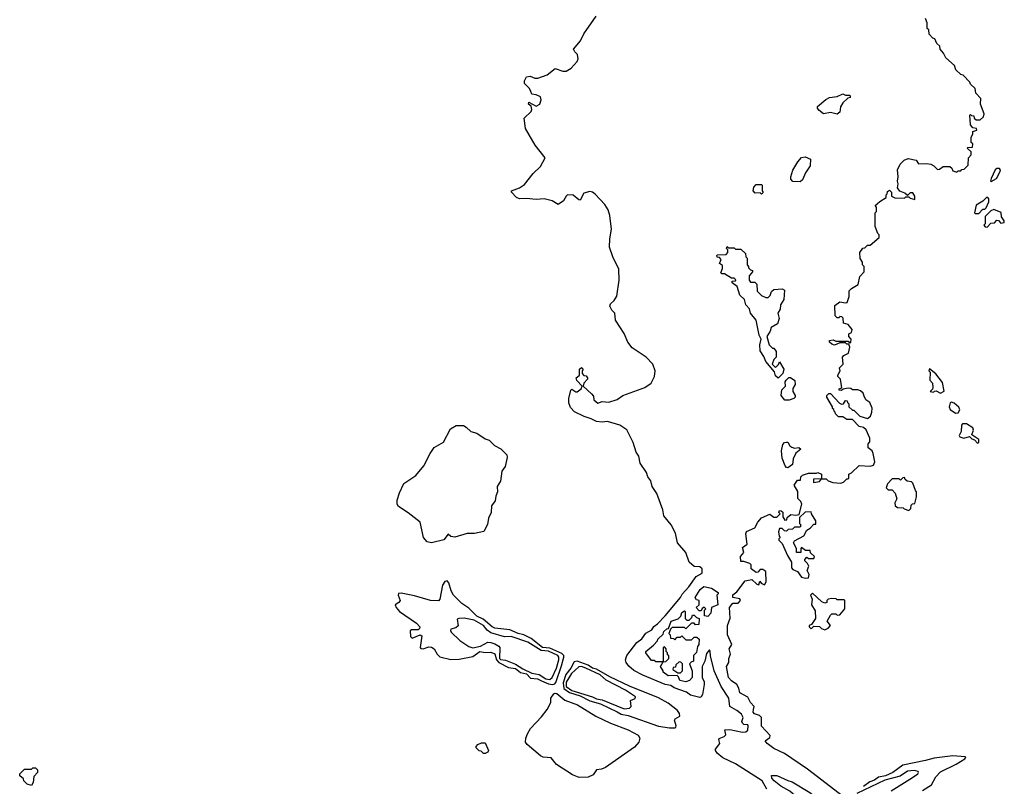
# Model space of a CAD drawing. Extents: x 1861455 to 2058065, y 200073 to 437907.
# Tile 262 of 574: x 1893440 to 1900600, y 362675 to 368248. Entities that reach past the tile are written whole.
import ezdxf

# ---------------------------------------------------------------- set-up
doc = ezdxf.new("R2010")
doc.units = 0

msp = doc.modelspace()

# ---------------------------------------------------------------- linework, layer by layer
at = {"layer": '0CON05XD'}
for points in [[(1898258.4, 364071.6), (1898306.2, 364125), (1898360.2, 364199.8), (1898403.3, 364225), (1898402.5, 364255), (1898385, 364270), (1898343.9, 364273.9), (1898307.5, 364305), (1898283.3, 364375), (1898222.5, 364445), (1898208.8, 364515), (1898177, 364577), (1898125, 364642.5), (1898115.8, 364685), (1898073.9, 364803.9), (1898040, 364855), (1898030, 364895), (1898007.5, 364925), (1897997, 364957), (1897951.2, 365025), (1897942.5, 365075), (1897924.1, 365104.1), (1897901.2, 365175), (1897855, 365266.7), (1897805, 365301.2), (1897715, 365326.7), (1897675, 365322.5), (1897635, 365327.5), (1897595, 365347.5), (1897545, 365362.5), (1897475, 365397.5), (1897445, 365430), (1897433.6, 365463.6), (1897433.3, 365495), (1897447.5, 365555), (1897455, 365562.5), (1897484, 365544), (1897495, 365543.8), (1897523.3, 365565), (1897530, 365585), (1897491.2, 365625), (1897487.5, 365645), (1897497, 365653), (1897510, 365665), (1897511.7, 365708.3), (1897525, 365720), (1897538.3, 365708.3), (1897530, 365695), (1897530, 365675), (1897541.7, 365661.7), (1897558.3, 365658.3), (1897570, 365645), (1897570, 365635), (1897542.5, 365605), (1897537.5, 365585), (1897599.3, 365529.3), (1897611.7, 365511.7), (1897613.9, 365483.9), (1897645, 365460), (1897675, 365472.5), (1897725, 365467.5), (1897785, 365486.7), (1897825, 365516.7), (1897985, 365573.3), (1898032.5, 365605), (1898056.4, 365653.6), (1898060, 365695), (1898043.3, 365745), (1897995, 365793.8), (1897895, 365863.3), (1897861.2, 365905), (1897835.9, 365965.9), (1897772.5, 366065), (1897768.8, 366115), (1897745, 366137.5), (1897732.5, 366165), (1897737, 366183), (1897763.8, 366206.2), (1897781.7, 366238.3), (1897800, 366355), (1897796, 366435), (1897754.1, 366524.1), (1897730, 366595), (1897731.2, 366655), (1897743.8, 366725), (1897731.2, 366825), (1897718.8, 366865), (1897696.2, 366905), (1897625, 366978.8), (1897605, 366993.8), (1897585, 366998.8), (1897542.9, 366987.1), (1897515, 366937.5), (1897505, 366938.8), (1897465, 366971.8), (1897424.5, 366975.5), (1897413.5, 366966.5), (1897395, 366931.2), (1897355, 366905.8), (1897311.3, 366931.3), (1897255, 366945.6), (1897195, 366940), (1897125, 366948.9), (1897073.9, 366946.1), (1897052.5, 366955), (1897016.2, 366995), (1897016.2, 367005), (1897075, 367027.1), (1897110, 367050), (1897175, 367130), (1897228.3, 367181.7), (1897261.2, 367245), (1897187.5, 367335), (1897117, 367457), (1897108.3, 367531.7), (1897159.1, 367580.9), (1897164.2, 367595), (1897158.8, 367618.8), (1897140, 367635), (1897141.7, 367648.3), (1897195, 367620), (1897222.5, 367635), (1897232.5, 367665), (1897226.4, 367686.4), (1897195, 367702.5), (1897165, 367707.5), (1897156.4, 367726.4), (1897147.5, 367747.5), (1897110, 367785), (1897110, 367805), (1897125, 367832.5), (1897153, 367837), (1897185, 367822.5), (1897207, 367823), (1897275, 367847.5), (1897335, 367892.5), (1897390, 367875), (1897415, 367874.3), (1897450, 367895), (1897495, 367943.3), (1897500, 367965), (1897496.7, 367995), (1897476.7, 368015), (1897467.5, 368035), (1897517.5, 368095), (1897542.5, 368145), (1897631.2, 368275)], [(1899429.5, 362599.5), (1899169.5, 362799.5), (1899002.7, 362912.7), (1898925, 362949.5), (1898876, 362985), (1898862, 363005), (1898895, 363030), (1898896.2, 363045), (1898835, 363112.5), (1898835.5, 363175.5), (1898819.8, 363189.8), (1898782.4, 363202.4), (1898774.6, 363214.6), (1898775, 363233.3), (1898781.4, 363255), (1898755, 363284.2), (1898734, 363324), (1898676.7, 363355), (1898669.2, 363389.2), (1898654.2, 363414.2), (1898615, 363440.8), (1898594.3, 363465), (1898580, 363545), (1898596.2, 363575), (1898596, 363605), (1898608.1, 363635), (1898598.8, 363675), (1898617.5, 363705), (1898588, 363775), (1898586, 363845), (1898606.4, 363896.4), (1898602, 363975), (1898625, 364007.5), (1898665, 364007.5), (1898682.5, 364025), (1898677, 364037), (1898627, 364047), (1898625, 364067.5), (1898655, 364090), (1898715, 364170), (1898765, 364177.5), (1898800, 364145), (1898815, 364140), (1898823, 364167), (1898831.7, 364151.7), (1898855, 364140), (1898868.3, 364161.7), (1898866.7, 364236.7), (1898845, 364250), (1898825, 364250), (1898808.3, 364231.7), (1898795, 364230), (1898760, 364255), (1898760, 364285), (1898750, 364295), (1898705, 364310), (1898685, 364310), (1898682, 364345), (1898706, 364375), (1898695, 364410), (1898730, 364435), (1898721.2, 364511.2), (1898725, 364527.5), (1898786.4, 364553.6), (1898807.5, 364595), (1898835, 364627.5), (1898895, 364652.5), (1898925, 364632.5), (1898945, 364632.5), (1898970, 364655), (1898960, 364665), (1898965, 364680), (1898978.3, 364678.3), (1898988.3, 364668.3), (1898990, 364635), (1899005, 364610), (1899018.3, 364611.7), (1899021.7, 364628.3), (1899048.3, 364651.7), (1899085, 364646.7), (1899108.3, 364651.7), (1899127.5, 364725), (1899120, 364745), (1899098.3, 364768.3), (1899099.3, 364819.3), (1899072.5, 364865), (1899095, 364900), (1899118.3, 364901.7), (1899120, 364925), (1899133, 364937), (1899175, 364952.5), (1899235, 364952.5), (1899245, 364957.5), (1899270, 364945), (1899270, 364910), (1899213, 364907), (1899212.5, 364882.5), (1899255, 364890), (1899270, 364910), (1899305, 364910), (1899320, 364895), (1899353.6, 364883.6), (1899411.7, 364878.3), (1899430, 364885), (1899455, 364910), (1899465, 364910), (1899470, 364915), (1899470, 364945), (1899490, 364955), (1899545, 365007.5), (1899625, 365003.3), (1899649.3, 365010.7), (1899657.5, 365035), (1899647.5, 365095), (1899640, 365115), (1899610, 365135), (1899610, 365165), (1899621.7, 365178.3), (1899622.5, 365205), (1899596.1, 365266.1), (1899575, 365282.5), (1899545, 365290), (1899495, 365342.5), (1899455, 365342.5), (1899425, 365360), (1899395, 365360), (1899371.7, 365381.7), (1899370, 365395), (1899361.7, 365401.7), (1899360, 365415), (1899351.7, 365421.7), (1899350, 365435), (1899310, 365505), (1899310, 365515), (1899325, 365530), (1899335, 365530), (1899400.7, 365460.7), (1899415, 365452.5), (1899430, 365455), (1899445, 365480), (1899458.3, 365478.3), (1899460, 365465), (1899470, 365455), (1899470, 365435), (1899495, 365410), (1899505, 365410), (1899550, 365365), (1899605, 365350), (1899626.7, 365365), (1899637.5, 365395), (1899640, 365425), (1899622.5, 365465), (1899592.5, 365485), (1899581.7, 365511.7), (1899572.5, 365532.5), (1899555, 365550), (1899535, 365557.5), (1899495, 365557.5), (1899485, 365567.5), (1899465, 365570), (1899428.3, 365561.7), (1899415, 365552.5), (1899400, 365555), (1899400, 365565), (1899417.5, 365572.5), (1899410, 365635), (1899390, 365655), (1899390, 365665), (1899407.5, 365695), (1899402.5, 365717.5), (1899427.5, 365745), (1899422.5, 365795), (1899433, 365807), (1899466.1, 365823.9), (1899476.4, 365866.4), (1899468.3, 365888.3), (1899455, 365890), (1899445, 365900), (1899405, 365900), (1899365, 365882.5), (1899345, 365890), (1899330, 365905), (1899330, 365915), (1899355, 365920), (1899375, 365910), (1899465, 365910), (1899475, 365900), (1899485, 365902.5), (1899487.5, 365925), (1899470, 365945), (1899470, 365965), (1899490, 365975), (1899492.5, 365995), (1899465, 366032.5), (1899431.7, 366041.7), (1899427.5, 366077.5), (1899418.3, 366088.3), (1899405, 366090), (1899398.3, 366081.7), (1899385, 366080), (1899370, 366095), (1899368.3, 366171.7), (1899405, 366197.5), (1899445, 366190), (1899457, 366193), (1899473, 366237), (1899473, 366277), (1899490, 366295), (1899536.4, 366323.6), (1899548.3, 366381.7), (1899580, 366415), (1899580, 366455), (1899570, 366465), (1899570, 366485), (1899553, 366513), (1899550, 366555), (1899571.7, 366588.3), (1899585, 366590), (1899605, 366610), (1899625, 366610), (1899690, 366665), (1899690, 366685), (1899680, 366695), (1899660, 366745), (1899660, 366845), (1899670, 366855), (1899670, 366885), (1899661.7, 366898.3), (1899695, 366927.5), (1899740, 366955), (1899740, 366975), (1899748.3, 366981.7), (1899751.7, 366998.3), (1899765, 367010), (1899780, 366995), (1899780, 366965), (1899805, 366952.5), (1899875, 366950), (1899885, 366960), (1899905, 366960), (1899915, 366950), (1899948.3, 366941.7), (1899950, 366965), (1899935, 366990), (1899915, 366990), (1899895, 366970), (1899877, 366987), (1899840.7, 367000.7), (1899822.5, 367025), (1899827.5, 367055), (1899822.5, 367075), (1899827.5, 367105), (1899823.6, 367156.4), (1899843, 367197), (1899861.7, 367218.3), (1899871.7, 367228.3), (1899901.7, 367238.3), (1899958.3, 367228.3), (1899975, 367200), (1900035, 367202.5), (1900065, 367197.5), (1900086.4, 367186.4), (1900115, 367160), (1900128.3, 367161.7), (1900155, 367180), (1900205, 367180), (1900218.3, 367168.3), (1900225, 367150), (1900255, 367140), (1900265, 367150), (1900285, 367150), (1900291.7, 367158.3), (1900308.3, 367161.7), (1900338.3, 367191.7), (1900340, 367245), (1900360, 367265), (1900358.3, 367288.3), (1900330, 367315), (1900335, 367320), (1900368.3, 367321.7), (1900370, 367345), (1900360, 367355), (1900360, 367395), (1900370, 367415), (1900370, 367435), (1900400, 367445), (1900398.3, 367458.3), (1900371.7, 367461.7), (1900353, 367483), (1900350, 367555), (1900355, 367560), (1900361.7, 367551.7), (1900378.3, 367548.3), (1900381.7, 367531.7), (1900395, 367520), (1900425, 367520), (1900448.3, 367541.7), (1900452.5, 367565), (1900427.5, 367635), (1900430, 367675), (1900393, 367713), (1900387, 367747), (1900355, 367780), (1900350, 367795), (1900300, 367845), (1900285, 367850), (1900247.5, 367885), (1900237.5, 367915), (1900175, 367970), (1900157.5, 368005), (1900133, 368033), (1900130, 368055), (1900110, 368075), (1900095, 368110), (1900080, 368115), (1900053, 368143), (1900050, 368175), (1900040, 368185), (1900040, 368225), (1900026.4, 368256.4)], [(1899385, 367562.5), (1899335, 367573.3), (1899285, 367564), (1899250.2, 367590.2), (1899240.6, 367605), (1899242, 367618), (1899301.2, 367668.8), (1899328.3, 367681.7), (1899385, 367690), (1899425, 367710), (1899445, 367700), (1899475, 367700), (1899480, 367695), (1899478.3, 367681.7), (1899461.7, 367678.3), (1899425, 367643.8), (1899409.2, 367615), (1899403.6, 367576.4), (1899385, 367562.5)], [(1899115, 367070), (1899063, 367073), (1899048.3, 367088.3), (1899047.5, 367105), (1899063.3, 367155), (1899097.5, 367215), (1899125, 367247.5), (1899151.7, 367251.7), (1899190, 367235), (1899188.8, 367185), (1899153.9, 367136.1), (1899132.5, 367085), (1899115, 367070)], [(1900505, 367072.5), (1900542.5, 367095), (1900570, 367145), (1900572.5, 367155), (1900565, 367167.5), (1900545, 367166.7), (1900533.9, 367156.1), (1900503.3, 367095), (1900500, 367075), (1900505, 367072.5)], [(1898835, 366980), (1898825, 366990), (1898788.3, 366988.3), (1898773, 367003), (1898778.3, 367031.7), (1898795, 367050), (1898835, 367050), (1898840, 367045), (1898840, 367005), (1898847.5, 366992.5), (1898835, 366980)], [(1900388.3, 366838.3), (1900415, 366840), (1900445, 366870), (1900458.3, 366871.7), (1900468.3, 366881.7), (1900487.5, 366925), (1900487.5, 366945), (1900480, 366955), (1900470, 366955), (1900445, 366930), (1900395, 366900), (1900382.5, 366845), (1900388.3, 366838.3)], [(1900475, 366740), (1900501.7, 366768.3), (1900528.3, 366771.7), (1900545, 366790), (1900558.3, 366788.3), (1900575, 366770), (1900600, 366775), (1900600, 366785), (1900580, 366815), (1900576.4, 366846.4), (1900525, 366867.5), (1900501.7, 366858.3), (1900461.7, 366818.3), (1900460, 366765), (1900450, 366755), (1900461.7, 366741.7), (1900475, 366740)], [(1898955, 365642.5), (1898935, 365660), (1898928.3, 365688.3), (1898865, 365762.5), (1898850.7, 365800.7), (1898825, 365840), (1898822.5, 365885), (1898832.5, 365925), (1898817.5, 365955), (1898796.7, 366065), (1898753.3, 366115), (1898746.1, 366146.1), (1898720, 366175), (1898710, 366215), (1898677.5, 366245), (1898658.3, 366308.3), (1898620, 366335), (1898621.7, 366348.3), (1898645, 366350), (1898648.3, 366358.3), (1898635, 366370), (1898615, 366370), (1898565, 366400), (1898545, 366400), (1898538.3, 366408.3), (1898551.7, 366438.3), (1898551.7, 366461.7), (1898530, 366475), (1898540, 366505), (1898528.3, 366518.3), (1898511.7, 366521.7), (1898510, 366535), (1898515, 366540), (1898578.3, 366541.7), (1898590, 366555), (1898590, 366575), (1898580, 366585), (1898585, 366600), (1898595, 366590), (1898635, 366590), (1898645, 366580), (1898685, 366580), (1898718.3, 366548.3), (1898720, 366525), (1898730, 366515), (1898730, 366465), (1898740, 366455), (1898740, 366445), (1898755, 366430), (1898770, 366425), (1898770, 366415), (1898743.6, 366386.4), (1898743.6, 366353.6), (1898755, 366340), (1898785, 366340), (1898800, 366325), (1898802.5, 366275), (1898833.6, 366243.6), (1898865, 366227.5), (1898881.7, 366228.3), (1898897, 366243), (1898907, 366273), (1898925, 366287.5), (1898985, 366292.5), (1899001.7, 366281.7), (1898997, 366213), (1898973.3, 366175), (1898970, 366145), (1898952.5, 366115), (1898962.5, 366075), (1898951.7, 366038.3), (1898905, 366010), (1898897.5, 365985), (1898872.5, 365945), (1898890, 365885), (1898915, 365860), (1898925, 365860), (1898940, 365835), (1898940, 365795), (1898923, 365777), (1898913, 365743), (1898935, 365720), (1898958.3, 365741.7), (1898965, 365760), (1898997, 365707), (1898990, 365675), (1898955, 365642.5)], [(1900135, 365533.3), (1900161.7, 365548.3), (1900151.7, 365611.7), (1900103, 365673), (1900055, 365710), (1900050, 365695), (1900060, 365685), (1900058.3, 365628.3), (1900077.5, 365605), (1900080, 365575), (1900078.3, 365561.7), (1900060, 365545), (1900085, 365540), (1900091.7, 365548.3), (1900105, 365550), (1900135, 365533.3)], [(1899035, 365482.5), (1899005, 365482.5), (1898977.5, 365515), (1898983, 365557), (1899010, 365585), (1899007.5, 365615), (1899013, 365627), (1899033, 365647), (1899045, 365647.5), (1899077.5, 365625), (1899080, 365595), (1899063, 365567), (1899062.5, 365545), (1899080, 365515), (1899080, 365505), (1899070, 365495), (1899035, 365482.5)], [(1900245, 365388.8), (1900265, 365391.2), (1900277.3, 365412.7), (1900270.3, 365430.3), (1900235, 365460), (1900215, 365467.5), (1900207, 365463), (1900200, 365435), (1900207.5, 365415), (1900245, 365388.8)], [(1900405, 365170.8), (1900415, 365177.5), (1900415.6, 365195.6), (1900365, 365230), (1900377.1, 365265), (1900372.1, 365282.1), (1900325, 365311.2), (1900295, 365310), (1900288.3, 365301.7), (1900286.2, 365255), (1900272.5, 365225), (1900277.5, 365215), (1900305.7, 365205.7), (1900347.3, 365217.3), (1900365, 365201.4), (1900384.2, 365194.2), (1900405, 365170.8)], [(1896435, 364444.6), (1896403.5, 364453.5), (1896376.7, 364485), (1896351.1, 364595), (1896265, 364663.6), (1896195, 364709.5), (1896185.4, 364725), (1896186, 364755), (1896201.3, 364808.7), (1896234.4, 364875.6), (1896320.8, 364935), (1896379.2, 365005), (1896424.5, 365095.5), (1896455, 365138.8), (1896522.3, 365177.7), (1896573.3, 365275), (1896615, 365298.9), (1896667.1, 365297.1), (1896687, 365287), (1896721.2, 365255), (1896763.5, 365243.5), (1896825, 365200.7), (1896855, 365190.4), (1896892.4, 365152.4), (1896938, 365128), (1896981.5, 365085), (1896985.3, 365065), (1896969.5, 364999.5), (1896946.8, 364965), (1896936, 364894), (1896913.1, 364855), (1896913.6, 364815), (1896902, 364785), (1896898.7, 364751.3), (1896870.4, 364715), (1896868, 364665), (1896848.9, 364625), (1896841.7, 364578.3), (1896815, 364527.8), (1896746.4, 364513.6), (1896695, 364512.7), (1896605, 364487.3), (1896575, 364491.5), (1896555, 364508), (1896525, 364466.8), (1896435, 364444.6)], [(1899025, 364990), (1899015, 364992.5), (1899007.5, 365005), (1898985, 365060), (1898978.8, 365115), (1898989.3, 365160.7), (1899002.5, 365175), (1899015, 365177.5), (1899025, 365177.5), (1899040.7, 365150.7), (1899055, 365140), (1899075, 365132.5), (1899105, 365137.5), (1899120, 365125), (1899083, 365097), (1899063.6, 365056.4), (1899060, 365015), (1899025, 364990)], [(1899905, 364680), (1899920, 364695), (1899921.7, 364718.3), (1899931.7, 364728.3), (1899948.3, 364731.7), (1899961.7, 364778.3), (1899962.5, 364815), (1899953.3, 364825), (1899935, 364880), (1899925, 364887.5), (1899893, 364893), (1899880, 364905), (1899875, 364920), (1899861.7, 364918.3), (1899845, 364900), (1899835, 364910), (1899785, 364910), (1899750, 364875), (1899740, 364845), (1899755, 364830), (1899785, 364830), (1899807, 364807), (1899817.5, 364765), (1899803.3, 364735), (1899807.5, 364715), (1899823, 364703), (1899865, 364700), (1899871.7, 364691.7), (1899905, 364680)], [(1899155, 364187.5), (1899175, 364190), (1899180, 364215), (1899167.5, 364245), (1899177.5, 364275), (1899170, 364295), (1899150, 364315), (1899150, 364325), (1899165, 364340), (1899175, 364330), (1899215, 364330), (1899220, 364345), (1899191.7, 364371.7), (1899188.3, 364388.3), (1899155, 364390), (1899125, 364410), (1899120, 364405), (1899120, 364375), (1899090, 364375), (1899090, 364405), (1899067.5, 364445), (1899075, 364460), (1899143, 364497), (1899163.8, 364536.2), (1899189.3, 364550.7), (1899215, 364580), (1899228.3, 364581.7), (1899230, 364605), (1899197.5, 364655), (1899195, 364670), (1899153, 364667), (1899111.7, 364628.3), (1899110, 364585), (1899120, 364575), (1899115, 364560), (1899075, 364560), (1899060, 364545), (1899028.3, 364541.7), (1899015, 364530), (1899001.7, 364531.7), (1898985, 364550), (1898965, 364550), (1898957.5, 364525), (1898963, 364493), (1898970, 364485), (1898960, 364475), (1898960, 364465), (1898985, 364440), (1899023, 364353), (1899052.5, 364305), (1899053, 364263), (1899061.7, 364251.7), (1899096.4, 364236.4), (1899126.4, 364196.4), (1899155, 364187.5)], [(1897315, 363414.5), (1897331.2, 363418.8), (1897339.7, 363430.3), (1897378.9, 363551.1), (1897397, 363615), (1897396.1, 363626.1), (1897381.4, 363641.4), (1897295, 363679.7), (1897242.4, 363685), (1897159.9, 363749.9), (1897105, 363777.1), (1897065, 363785.4), (1897005, 363812.3), (1896895.2, 363825.2), (1896875, 363834.8), (1896810.3, 363890.3), (1896765, 363911.1), (1896705, 363969.5), (1896654.2, 364005), (1896595, 364064), (1896576.8, 364096.8), (1896560, 364155), (1896547.7, 364167.7), (1896532, 364165), (1896513.6, 364136.4), (1896495.4, 364035), (1896485, 364022.7), (1896426.9, 364026.9), (1896309.8, 364059.8), (1896215, 364078), (1896194, 364076), (1896192.5, 364065), (1896206.7, 364025), (1896198, 364012), (1896170, 363995), (1896177.5, 363975), (1896202, 363945), (1896325, 363860.8), (1896348.8, 363835), (1896347, 363823), (1896337, 363813), (1896288.3, 363811.7), (1896280, 363805), (1896282.5, 363765), (1896295, 363752.5), (1896353, 363777), (1896365, 363770), (1896352, 363685), (1896356.2, 363676.2), (1896375, 363674.2), (1896415, 363688.6), (1896435, 363686), (1896453.3, 363675), (1896475.9, 363635.9), (1896495, 363616.7), (1896575, 363596.2), (1896635, 363600), (1896735, 363618.2), (1896785, 363654.3), (1896825, 363647.9), (1896865, 363650.4), (1896895, 363639.1), (1896906.7, 363595), (1896925, 363575.1), (1896995, 363539.5), (1897045, 363530.3), (1897081.6, 363501.6), (1897125, 363491.6), (1897155, 363462.1), (1897205, 363456.8), (1897235, 363442.4), (1897285, 363420.7), (1897315, 363414.5)], [(1898445, 363910), (1898420, 363915), (1898420, 363955), (1898430, 363965), (1898418.3, 363978.3), (1898401.7, 363968.3), (1898395, 363950), (1898381.7, 363951.7), (1898360, 363975), (1898380, 363995), (1898380, 364025), (1898361.7, 364031.7), (1898353, 364047), (1898387.5, 364105), (1898415, 364127.5), (1898470, 364115), (1898520, 364085), (1898520, 364075), (1898510, 364065), (1898515.9, 363994.1), (1898470, 363975), (1898467, 363933), (1898445, 363910)], [(1898874.2, 362655), (1898839.1, 362715), (1898645, 362838.8), (1898552.4, 362882.4), (1898512.5, 362915), (1898498.8, 362935), (1898500, 362945), (1898531.2, 362985), (1898523.3, 363015), (1898526.4, 363023.6), (1898563.6, 363036.4), (1898575, 363050), (1898567.5, 363085), (1898605, 363088.1), (1898695, 363068.9), (1898720, 363070), (1898735, 363082.5), (1898737.5, 363115), (1898735, 363122.5), (1898705, 363123.8), (1898695, 363133.8), (1898690.6, 363145), (1898700.9, 363175), (1898688.9, 363198.9), (1898655.9, 363225.9), (1898604.6, 363255), (1898597.4, 363315), (1898541.7, 363401.7), (1898490.4, 363515), (1898462.6, 363622.6), (1898462, 363655), (1898455, 363666.7), (1898435, 363640), (1898421.2, 363585), (1898403.2, 363546.7), (1898402, 363465), (1898416.8, 363435), (1898417.6, 363415), (1898406.4, 363343.6), (1898395.4, 363325), (1898385, 363319.4), (1898318.2, 363338.2), (1898288.2, 363358.2), (1898200, 363390), (1898175, 363408.9), (1898135, 363415.2), (1897972.4, 363482.4), (1897906, 363516), (1897868.9, 363548.9), (1897850.4, 363575), (1897846.2, 363595), (1897854.5, 363625), (1897928.5, 363721.5), (1897965, 363748.2), (1897992.8, 363787.2), (1898036.6, 363813.4), (1898052.6, 363837.4), (1898077.9, 363855), (1898135, 363914.5), (1898245, 364047.8), (1898258.4, 364071.6)], [(1899295, 363813.3), (1899320, 363825), (1899337, 363843), (1899312.5, 363875), (1899335, 363920), (1899345, 363930), (1899375, 363930), (1899385, 363920), (1899405, 363922.5), (1899440, 363965), (1899440, 364025), (1899435, 364030), (1899385, 364030), (1899377, 364037), (1899345, 364040), (1899320, 364035), (1899310, 364025), (1899308.3, 364011.7), (1899295, 364007.5), (1899272.5, 364015), (1899205, 364080), (1899190, 364065), (1899202.5, 364035), (1899197.5, 363995), (1899225, 363950), (1899227.5, 363895), (1899198.3, 363851.7), (1899180, 363845), (1899180, 363835), (1899195, 363820), (1899215, 363840), (1899255, 363837.5), (1899271.7, 363821.7), (1899295, 363813.3)], [(1898285, 363433.3), (1898240, 363445), (1898231.7, 363471.7), (1898221.7, 363481.7), (1898155, 363477.5), (1898120, 363505), (1898120, 363515), (1898100, 363545), (1898120, 363580), (1898138.3, 363581.7), (1898160, 363605), (1898160, 363625), (1898151.7, 363631.7), (1898150, 363645), (1898140, 363655), (1898140, 363675), (1898128.3, 363688.3), (1898120, 363685), (1898120, 363580), (1898065, 363580), (1898055, 363590), (1898035, 363590), (1897992.5, 363645), (1897992.5, 363655), (1898048.3, 363701.7), (1898078.3, 363731.7), (1898080, 363745), (1898120, 363780), (1898125, 363800), (1898145, 363820), (1898158.3, 363821.7), (1898177.5, 363875), (1898228.3, 363891.7), (1898248.3, 363911.7), (1898255, 363937.5), (1898275, 363950), (1898280, 363945), (1898280, 363895), (1898291.7, 363881.7), (1898308.3, 363881.7), (1898328.3, 363901.7), (1898331.7, 363918.3), (1898345, 363920), (1898361.7, 363901.7), (1898380, 363895), (1898378.3, 363851.7), (1898355, 363850), (1898345, 363860), (1898325, 363860), (1898285, 363820), (1898275, 363830), (1898185, 363830), (1898171.7, 363818.3), (1898160, 363785), (1898170, 363775), (1898171.7, 363751.7), (1898195, 363750), (1898205, 363740), (1898221.7, 363758.3), (1898245, 363760), (1898255, 363770), (1898285, 363740), (1898325, 363740), (1898345, 363760), (1898365, 363760), (1898380, 363745), (1898377.5, 363705), (1898368.3, 363691.7), (1898361.7, 363648.3), (1898340, 363625), (1898340, 363585), (1898321.7, 363578.3), (1898310, 363565), (1898330, 363515), (1898330, 363465), (1898310, 363445), (1898285, 363433.3)], [(1897295, 363451), (1897312.3, 363465), (1897343.5, 363535), (1897361.7, 363595), (1897361.6, 363615), (1897353.3, 363625), (1897285, 363656.7), (1897232.4, 363662.4), (1897135, 363722), (1897015, 363764.3), (1896965, 363762.2), (1896865, 363791), (1896840.4, 363810.4), (1896813.5, 363845), (1896745, 363883.3), (1896671.7, 363898.3), (1896633.9, 363896.1), (1896620.7, 363889.3), (1896628.3, 363841.7), (1896611.7, 363828.3), (1896575, 363817.5), (1896573, 363807), (1896577.5, 363795), (1896640.8, 363735), (1896705, 363692.3), (1896735, 363681.8), (1896791.4, 363695), (1896845, 363721.8), (1896865, 363721.3), (1896895, 363709.7), (1896924.5, 363695), (1896931.6, 363685), (1896929, 363605), (1896937.5, 363597.5), (1896971.7, 363591.7), (1897045, 363563.4), (1897098, 363528), (1897165, 363496.4), (1897216.9, 363486.9), (1897265, 363457.4), (1897295, 363451)], [(1898165, 363100), (1898205, 363101.2), (1898212.5, 363105), (1898213.3, 363115), (1898201.2, 363155), (1898207.5, 363165), (1898240, 363185), (1898238.8, 363205), (1898224, 363225), (1898155, 363278.8), (1898085, 363319.3), (1897875, 363402.7), (1897731.7, 363471.7), (1897635, 363526.3), (1897605, 363533.9), (1897575, 363554.5), (1897495, 363583.9), (1897471, 363579), (1897447.7, 363535), (1897412.5, 363487.5), (1897392.9, 363427.1), (1897396.2, 363385), (1897437.7, 363357.7), (1897515, 363333.5), (1897586.5, 363296.5), (1897663.8, 363275), (1897785, 363217), (1897815, 363198.9), (1897865, 363189.8), (1898085, 363112.8), (1898165, 363100)], [(1897835, 363238.1), (1897875, 363243.8), (1897886.7, 363255), (1897882, 363298), (1897915, 363312.5), (1897917.5, 363325), (1897844.3, 363375), (1897705, 363447.1), (1897660.2, 363485), (1897558, 363535), (1897524.3, 363545.7), (1897505, 363544), (1897453.3, 363495), (1897415, 363433.1), (1897415, 363400), (1897455, 363371.3), (1897605.8, 363325.8), (1897635, 363310.6), (1897674.6, 363304.6), (1897835, 363238.1)], [(1898245, 363500), (1898260, 363515), (1898260, 363565), (1898248.3, 363578.3), (1898235, 363580), (1898211.7, 363558.3), (1898208.3, 363541.7), (1898191.7, 363538.3), (1898190, 363525), (1898225, 363500), (1898245, 363500)], [(1897508.3, 362738.3), (1897458.8, 362758.8), (1897344.6, 362834.6), (1897305, 362881.2), (1897247.6, 362887.6), (1897227.1, 362897.1), (1897129.7, 362979.7), (1897119.1, 362995), (1897120.3, 363025), (1897132.6, 363057.4), (1897155.4, 363095), (1897235, 363179.4), (1897275, 363233.3), (1897301.2, 363285), (1897302.5, 363315), (1897323.6, 363346.4), (1897335, 363352.5), (1897345, 363350), (1897405, 363302.1), (1897497.5, 363267.5), (1897629.1, 363185), (1897735.8, 363135), (1897865, 363086), (1897937.7, 363047.7), (1897950, 363025), (1897942.5, 362995), (1897909.7, 362960.3), (1897698.8, 362811.2), (1897671.3, 362798.7), (1897635, 362794.5), (1897611.2, 362758.8), (1897575, 362740.9), (1897508.3, 362738.3)], [(1896825, 362913.3), (1896813.3, 362913.3), (1896795, 362930), (1896781.7, 362931.7), (1896760, 362955), (1896760, 362965), (1896770.7, 362979.3), (1896798.3, 362991.7), (1896825, 362990), (1896848.8, 362935), (1896845, 362922.5), (1896825, 362913.3)], [(1900005, 362644.4), (1900070.9, 362685), (1900102.5, 362745), (1900135, 362780), (1900250, 362835), (1900312.5, 362875), (1900320, 362885), (1900315, 362890), (1900225, 362896.2), (1900090.9, 362879.1), (1900027, 362863), (1899862.5, 362827.5), (1899788.6, 362775), (1899735, 362752.1), (1899685, 362742.5), (1899655, 362720), (1899621.7, 362708.3), (1899575, 362673.3)], [(1893525, 362680), (1893495, 362690), (1893470, 362715), (1893468.3, 362728.3), (1893441.7, 362751.7), (1893440, 362765), (1893475, 362800), (1893525, 362800), (1893535, 362810), (1893555, 362810), (1893570, 362795), (1893570, 362775), (1893543, 362747), (1893537.5, 362702.5), (1893525, 362680)], [(1899325, 362469.7), (1899291.4, 362485), (1899251.7, 362511.7), (1899225, 362539.2), (1899205, 362540), (1899185, 362522.5), (1899165, 362532.5), (1899039.3, 362639.3), (1898975, 362675.6), (1898926, 362715), (1898908.8, 362735), (1898906.7, 362753.3), (1898945, 362753.8), (1899025, 362716.2), (1899057.7, 362707.7), (1899185, 362630.8), (1899243.6, 362583.6), (1899325, 362533.8), (1899355, 362505.8), (1899356.6, 362485), (1899345, 362474.3), (1899325, 362469.7)], [(1899777.8, 362642.2), (1899931.2, 362738.8), (1899970, 362765), (1899976.2, 362775), (1899973.8, 362783.8), (1899945, 362788.7), (1899895, 362786), (1899842.2, 362747.8), (1899731.5, 362718.5), (1899527.5, 362622.5)]]:
    msp.add_lwpolyline(points, dxfattribs=at)

doc.saveas('drawing.dxf')
